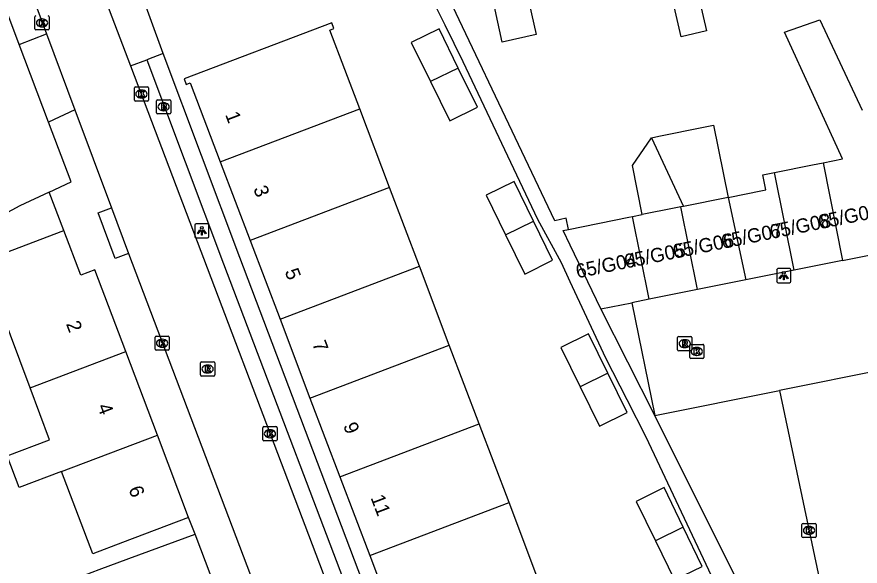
# Model space of a CAD drawing. Extents: x 162990 to 165007, y 383433 to 384336.
# Drawn here: x 163901.5 to 163961.2, y 384075.9 to 384114.8 of the extents above; entities that cross this region are included whole.
import ezdxf

# ---------------------------------------------------------------- set-up
doc = ezdxf.new("R2010")
doc.units = 0
for name, color, linetype in [('IMGEO_Brandkraan', 7, 'Continuous'), ('IMGEO_Hek', 7, 'Continuous'), ('IMGEO_Kolk', 7, 'Continuous'), ('IMGEO_Lichtpunt', 7, 'Continuous'), ('IMGEO_Pand', 7, 'Continuous'), ('IMGEO_Pand_nummerreeks', 7, 'Continuous'), ('IMGEO_Rijbaan_lokaal_open', 7, 'Continuous'), ('IMGEO_Rioolput', 7, 'Continuous'), ('IMGEO_Voetpad_open', 7, 'Continuous')]:
    doc.layers.add(name, color=color, linetype=linetype)

msp = doc.modelspace()

# ---------------------------------------------------------------- linework, layer by layer
at = {"layer": 'IMGEO_Brandkraan'}
for p, q in [((163911.429, 384107.999), (163911.429, 384108.851)), ((163911.504, 384108.925), (163912.356, 384108.925)), ((163911.917, 384108.705), (163911.942, 384108.705)), ((163912.43, 384108.851), (163912.43, 384107.999)), ((163911.94, 384108.145), (163911.915, 384108.145)), ((163912.356, 384107.925), (163911.504, 384107.925))]:
    msp.add_line(p, q, dxfattribs=at)
for points in [[(163911.429, 384107.999), (163911.429, 384108.851)], [(163911.504, 384108.925), (163912.356, 384108.925)], [(163912.43, 384108.851), (163912.43, 384107.999)], [(163911.777, 384108.625), (163911.777, 384108.225), (163911.99, 384108.225)], [(163912.008, 384108.625), (163911.777, 384108.625)], [(163911.956, 384108.544), (163911.902, 384108.544), (163911.902, 384108.468)], [(163911.902, 384108.468), (163911.955, 384108.468)], [(163911.964, 384108.392), (163911.902, 384108.392), (163911.902, 384108.311)], [(163911.902, 384108.311), (163911.964, 384108.311)], [(163912.356, 384107.925), (163911.504, 384107.925)]]:
    msp.add_lwpolyline(points, dxfattribs=at)
for centre, radius, start, end in [((163911.506, 384108.849), 0.0765, 91.55205, 178.44795), ((163911.506, 384108.849), 0.0765, 91.55205, 178.44795), ((163912.354, 384108.849), 0.0765, 1.55205, 88.44795), ((163912.354, 384108.849), 0.0765, 1.55205, 88.44795), ((163911.957, 384108.506), 0.0379, 267.82845, 90.93552), ((163911.965, 384108.351), 0.0404, 269.87594, 90.50774), ((163911.996, 384108.476), 0.251, 268.66757, 293.53466), ((163912.012, 384108.48), 0.145, 59.4692, 91.53667), ((163912.037, 384108.527), 0.0922, 285.51372, 58.15012), ((163912.042, 384108.335), 0.105, 301.31148, 78.98903), ((163911.506, 384108.001), 0.0765, 181.55205, 268.44795), ((163911.506, 384108.001), 0.0765, 181.55205, 268.44795), ((163912.354, 384108.001), 0.0765, 271.55205, 358.44795), ((163912.354, 384108.001), 0.0765, 271.55205, 358.44795)]:
    msp.add_arc(centre, radius, start, end, dxfattribs=at)
for centre, major_axis, ratio, start_param, end_param in [((163911.916, 384108.425), (-0.387, 0.002), 0.722429, 4.712389, 7.853982), ((163911.941, 384108.425), (-0.39, 0.002), 0.717154, 1.570796, 4.712389)]:
    msp.add_ellipse(centre, major_axis=major_axis, ratio=ratio, start_param=start_param, end_param=end_param, dxfattribs=at)
at = {"layer": 'IMGEO_Hek'}
msp.add_lwpolyline([(163985.795, 384057.378), (163986.191, 384055.501), (163965.916, 384048.055), (163946.672, 384086.586)], dxfattribs=at)
at = {"layer": 'IMGEO_Kolk'}
for p, q in [((163902.826, 384113.928), (163902.826, 384114.78)), ((163903.314, 384114.634), (163903.339, 384114.634)), ((163903.827, 384114.78), (163903.827, 384113.928)), ((163903.337, 384114.074), (163903.312, 384114.074)), ((163903.753, 384113.854), (163902.901, 384113.854)), ((163909.861, 384108.9), (163909.861, 384109.752)), ((163909.936, 384109.826), (163910.788, 384109.826)), ((163910.349, 384109.606), (163910.374, 384109.606)), ((163910.862, 384109.752), (163910.862, 384108.9)), ((163910.788, 384108.826), (163909.936, 384108.826)), ((163910.372, 384109.046), (163910.347, 384109.046)), ((163911.321, 384091.281), (163911.321, 384092.133)), ((163911.396, 384092.207), (163912.248, 384092.207)), ((163911.809, 384091.987), (163911.834, 384091.987)), ((163912.322, 384092.133), (163912.322, 384091.281)), ((163911.832, 384091.427), (163911.807, 384091.427)), ((163949.144, 384090.702), (163949.144, 384091.554)), ((163949.219, 384091.628), (163950.071, 384091.628)), ((163949.632, 384091.408), (163949.657, 384091.408)), ((163950.145, 384091.554), (163950.145, 384090.702)), ((163912.248, 384091.207), (163911.396, 384091.207)), ((163949.655, 384090.848), (163949.63, 384090.848)), ((163950.071, 384090.628), (163949.219, 384090.628)), ((163918.95, 384084.884), (163918.95, 384085.736)), ((163919.025, 384085.81), (163919.877, 384085.81)), ((163919.438, 384085.59), (163919.463, 384085.59)), ((163919.951, 384085.736), (163919.951, 384084.884)), ((163919.877, 384084.81), (163919.025, 384084.81)), ((163919.461, 384085.03), (163919.436, 384085.03)), ((163957.085, 384078.046), (163957.085, 384078.898)), ((163957.16, 384078.972), (163958.012, 384078.972)), ((163958.086, 384078.898), (163958.086, 384078.046)), ((163957.573, 384078.752), (163957.598, 384078.752)), ((163958.012, 384077.972), (163957.16, 384077.972)), ((163957.596, 384078.192), (163957.571, 384078.192))]:
    msp.add_line(p, q, dxfattribs=at)
for points in [[(163902.826, 384113.928), (163902.826, 384114.78)], [(163903.827, 384114.78), (163903.827, 384113.928)], [(163903.147, 384114.554), (163903.27, 384114.554), (163903.27, 384114.403), (163903.4, 384114.554), (163903.564, 384114.554), (163903.418, 384114.403), (163903.571, 384114.154), (163903.419, 384114.154), (163903.334, 384114.318), (163903.27, 384114.251), (163903.27, 384114.154), (163903.147, 384114.154), (163903.147, 384114.554)], [(163903.753, 384113.854), (163902.901, 384113.854)], [(163909.861, 384108.9), (163909.861, 384109.752)], [(163909.936, 384109.826), (163910.788, 384109.826)], [(163910.182, 384109.526), (163910.305, 384109.526), (163910.305, 384109.375), (163910.435, 384109.526), (163910.599, 384109.526), (163910.453, 384109.375), (163910.606, 384109.126), (163910.454, 384109.126), (163910.369, 384109.29), (163910.305, 384109.223), (163910.305, 384109.126), (163910.182, 384109.126), (163910.182, 384109.526)], [(163910.862, 384109.752), (163910.862, 384108.9)], [(163910.788, 384108.826), (163909.936, 384108.826)], [(163911.321, 384091.281), (163911.321, 384092.133)], [(163911.396, 384092.207), (163912.248, 384092.207)], [(163912.322, 384092.133), (163912.322, 384091.281)], [(163911.642, 384091.907), (163911.765, 384091.907), (163911.765, 384091.756), (163911.895, 384091.907), (163912.059, 384091.907), (163911.913, 384091.756), (163912.066, 384091.507), (163911.914, 384091.507), (163911.829, 384091.671), (163911.765, 384091.604), (163911.765, 384091.507), (163911.642, 384091.507), (163911.642, 384091.907)], [(163949.144, 384090.702), (163949.144, 384091.554)], [(163949.219, 384091.628), (163950.071, 384091.628)], [(163950.145, 384091.554), (163950.145, 384090.702)], [(163912.248, 384091.207), (163911.396, 384091.207)], [(163949.465, 384091.328), (163949.588, 384091.328), (163949.588, 384091.177), (163949.718, 384091.328), (163949.882, 384091.328), (163949.736, 384091.177), (163949.889, 384090.928), (163949.737, 384090.928), (163949.652, 384091.092), (163949.588, 384091.025), (163949.588, 384090.928), (163949.465, 384090.928), (163949.465, 384091.328)], [(163950.071, 384090.628), (163949.219, 384090.628)], [(163918.95, 384084.884), (163918.95, 384085.736)], [(163919.025, 384085.81), (163919.877, 384085.81)], [(163919.271, 384085.51), (163919.394, 384085.51), (163919.394, 384085.359), (163919.524, 384085.51), (163919.688, 384085.51), (163919.542, 384085.359), (163919.695, 384085.11), (163919.543, 384085.11), (163919.458, 384085.274), (163919.394, 384085.207), (163919.394, 384085.11), (163919.271, 384085.11), (163919.271, 384085.51)], [(163919.951, 384085.736), (163919.951, 384084.884)], [(163919.877, 384084.81), (163919.025, 384084.81)], [(163957.085, 384078.046), (163957.085, 384078.898)], [(163957.16, 384078.972), (163958.012, 384078.972)], [(163958.086, 384078.898), (163958.086, 384078.046)], [(163957.406, 384078.672), (163957.529, 384078.672), (163957.529, 384078.521), (163957.659, 384078.672), (163957.823, 384078.672), (163957.677, 384078.521), (163957.83, 384078.272), (163957.678, 384078.272), (163957.593, 384078.436), (163957.529, 384078.369), (163957.529, 384078.272), (163957.406, 384078.272), (163957.406, 384078.672)], [(163958.012, 384077.972), (163957.16, 384077.972)]]:
    msp.add_lwpolyline(points, dxfattribs=at)
for centre, start, end in [((163902.903, 384114.778), 91.55205, 178.44795), ((163902.903, 384114.778), 91.55205, 178.44795), ((163903.751, 384114.778), 1.55205, 88.44795), ((163903.751, 384114.778), 1.55205, 88.44795), ((163902.903, 384113.93), 181.55205, 268.44795), ((163902.903, 384113.93), 181.55205, 268.44795), ((163903.751, 384113.93), 271.55205, 358.44795), ((163903.751, 384113.93), 271.55205, 358.44795), ((163909.938, 384109.75), 91.55205, 178.44795), ((163909.938, 384109.75), 91.55205, 178.44795), ((163910.786, 384109.75), 1.55205, 88.44795), ((163910.786, 384109.75), 1.55205, 88.44795), ((163909.938, 384108.902), 181.55205, 268.44795), ((163909.938, 384108.902), 181.55205, 268.44795), ((163910.786, 384108.902), 271.55205, 358.44795), ((163910.786, 384108.902), 271.55205, 358.44795), ((163911.398, 384092.131), 91.55205, 178.44795), ((163911.398, 384092.131), 91.55205, 178.44795), ((163912.246, 384092.131), 1.55205, 88.44795), ((163912.246, 384092.131), 1.55205, 88.44795), ((163949.221, 384091.552), 91.55205, 178.44795), ((163949.221, 384091.552), 91.55205, 178.44795), ((163950.069, 384091.552), 1.55205, 88.44795), ((163950.069, 384091.552), 1.55205, 88.44795), ((163911.398, 384091.283), 181.55205, 268.44795), ((163911.398, 384091.283), 181.55205, 268.44795), ((163912.246, 384091.283), 271.55205, 358.44795), ((163912.246, 384091.283), 271.55205, 358.44795), ((163949.221, 384090.704), 181.55205, 268.44795), ((163949.221, 384090.704), 181.55205, 268.44795), ((163950.069, 384090.704), 271.55205, 358.44795), ((163950.069, 384090.704), 271.55205, 358.44795), ((163919.027, 384085.734), 91.55205, 178.44795), ((163919.027, 384085.734), 91.55205, 178.44795), ((163919.875, 384085.734), 1.55205, 88.44795), ((163919.875, 384085.734), 1.55205, 88.44795), ((163919.027, 384084.886), 181.55205, 268.44795), ((163919.027, 384084.886), 181.55205, 268.44795), ((163919.875, 384084.886), 271.55205, 358.44795), ((163919.875, 384084.886), 271.55205, 358.44795), ((163957.162, 384078.896), 91.55205, 178.44795), ((163957.162, 384078.896), 91.55205, 178.44795), ((163958.01, 384078.896), 1.55205, 88.44795), ((163958.01, 384078.896), 1.55205, 88.44795), ((163957.162, 384078.048), 181.55205, 268.44795), ((163957.162, 384078.048), 181.55205, 268.44795), ((163958.01, 384078.048), 271.55205, 358.44795), ((163958.01, 384078.048), 271.55205, 358.44795)]:
    msp.add_arc(centre, 0.0765, start, end, dxfattribs=at)
for centre, major_axis, ratio, start_param, end_param in [((163903.313, 384114.354), (-0.387, 0.002), 0.722429, 4.712389, 7.853982), ((163903.338, 384114.354), (-0.39, 0.002), 0.717154, 1.570796, 4.712389), ((163910.348, 384109.326), (-0.387, 0.002), 0.722429, 4.712389, 7.853982), ((163910.373, 384109.326), (-0.39, 0.002), 0.717154, 1.570796, 4.712389), ((163911.808, 384091.707), (-0.387, 0.002), 0.722429, 4.712389, 7.853982), ((163911.833, 384091.707), (-0.39, 0.002), 0.717154, 1.570796, 4.712389), ((163949.631, 384091.128), (-0.387, 0.002), 0.722429, 4.712389, 7.853982), ((163949.656, 384091.128), (-0.39, 0.002), 0.717154, 1.570796, 4.712389), ((163919.437, 384085.31), (-0.387, 0.002), 0.722429, 4.712389, 7.853982), ((163919.462, 384085.31), (-0.39, 0.002), 0.717154, 1.570796, 4.712389), ((163957.572, 384078.472), (-0.387, 0.002), 0.722429, 4.712389, 7.853982), ((163957.597, 384078.472), (-0.39, 0.002), 0.717154, 1.570796, 4.712389)]:
    msp.add_ellipse(centre, major_axis=major_axis, ratio=ratio, start_param=start_param, end_param=end_param, dxfattribs=at)
at = {"layer": 'IMGEO_Lichtpunt'}
for p, q in [((163914.127, 384100.063), (163914.127, 384099.256)), ((163914.127, 384100.063), (163914.127, 384099.256)), ((163915.029, 384100.158), (163914.221, 384100.158)), ((163915.029, 384100.158), (163914.221, 384100.158)), ((163915.123, 384099.256), (163915.123, 384100.063)), ((163915.123, 384099.256), (163915.123, 384100.063)), ((163914.221, 384099.162), (163915.029, 384099.162)), ((163914.221, 384099.162), (163915.029, 384099.162)), ((163955.294, 384096.888), (163955.294, 384096.081)), ((163955.294, 384096.888), (163955.294, 384096.081)), ((163956.196, 384096.983), (163955.388, 384096.983)), ((163956.196, 384096.983), (163955.388, 384096.983)), ((163956.29, 384096.081), (163956.29, 384096.888)), ((163956.29, 384096.081), (163956.29, 384096.888)), ((163955.388, 384095.987), (163956.196, 384095.987)), ((163955.388, 384095.987), (163956.196, 384095.987))]:
    msp.add_line(p, q, dxfattribs=at)
for points in [[(163914.501, 384099.727), (163914.54, 384099.699), (163914.352, 384099.437), (163914.314, 384099.464), (163914.501, 384099.727)], [(163914.713, 384099.699), (163914.751, 384099.726), (163914.938, 384099.464), (163914.899, 384099.436), (163914.713, 384099.699)], [(163914.603, 384099.679), (163914.65, 384099.679), (163914.65, 384099.357), (163914.603, 384099.357), (163914.603, 384099.679)], [(163955.668, 384096.552), (163955.707, 384096.524), (163955.519, 384096.262), (163955.481, 384096.289), (163955.668, 384096.552)], [(163955.77, 384096.504), (163955.817, 384096.504), (163955.817, 384096.182), (163955.77, 384096.182), (163955.77, 384096.504)], [(163955.88, 384096.524), (163955.918, 384096.551), (163956.105, 384096.289), (163956.066, 384096.261), (163955.88, 384096.524)]]:
    msp.add_lwpolyline(points, dxfattribs=at)
for centre in [(163914.626, 384099.861), (163955.793, 384096.686)]:
    msp.add_circle(centre, 0.0994, dxfattribs=at)
for centre, start, end in [((163914.221, 384100.063), 90, 180), ((163914.221, 384100.063), 90, 180), ((163915.029, 384100.063), 0, 90), ((163915.029, 384100.063), 0, 90), ((163914.221, 384099.256), 180, 270), ((163914.221, 384099.256), 180, 270), ((163915.029, 384099.256), 270, 0), ((163915.029, 384099.256), 270, 360), ((163955.388, 384096.888), 90, 180), ((163955.388, 384096.888), 90, 180), ((163956.196, 384096.888), 0, 90), ((163956.196, 384096.888), 0, 90), ((163955.388, 384096.081), 180, 270), ((163955.388, 384096.081), 180, 270), ((163956.196, 384096.081), 270, 0), ((163956.196, 384096.081), 270, 360)]:
    msp.add_arc(centre, 0.0946, start, end, dxfattribs=at)
at = {"layer": 'IMGEO_Pand'}
for points in [[(163937.446, 384117.206), (163938.282, 384113.537), (163935.867, 384112.987), (163935.081, 384116.706), (163934.004, 384121.804), (163929.817, 384120.934)], [(163952.011, 384120.238), (163948.994, 384119.582), (163950.338, 384113.794), (163948.549, 384113.379), (163947.197, 384119.202)], [(163901.721, 384112.825), (163899.1, 384119.776)], [(163925.801, 384108.287), (163923.691, 384113.852), (163923.971, 384113.958), (163923.819, 384114.36), (163913.375, 384110.402), (163913.525, 384109.999), (163913.816, 384110.108), (163915.931, 384104.539)], [(163958.572, 384104.464), (163959.942, 384104.738), (163955.85, 384113.696), (163958.35, 384114.577), (163961.334, 384108.186)], [(163932.774, 384111.164), (163931.409, 384113.944), (163929.449, 384112.974), (163930.811, 384110.2)], [(163903.791, 384107.333), (163901.721, 384112.825)], [(163930.811, 384110.2), (163932.173, 384107.426), (163934.134, 384108.393), (163932.774, 384111.164)], [(163932.774, 384111.164), (163930.811, 384110.2)], [(163903.84, 384102.398), (163901.755, 384101.43), (163895.061, 384097.812), (163894.893, 384098.195), (163893.892, 384097.76), (163890.525, 384105.5), (163894.136, 384107.071), (163893.019, 384109.638), (163893.685, 384109.929)], [(163915.931, 384104.539), (163925.801, 384108.287)], [(163927.914, 384102.717), (163925.801, 384108.287)], [(163903.84, 384102.398), (163905.382, 384103.114), (163903.791, 384107.333)], [(163946.437, 384106.238), (163946.968, 384106.344), (163950.124, 384106.974), (163950.837, 384107.117), (163951.857, 384102.012)], [(163945.791, 384100.8), (163945.095, 384104.281), (163946.437, 384106.238)], [(163946.437, 384106.238), (163948.711, 384101.383)], [(163915.931, 384104.539), (163918.047, 384098.969)], [(163955.15, 384103.78), (163957.839, 384104.317), (163958.572, 384104.464)], [(163958.572, 384104.464), (163959.954, 384097.552)], [(163951.857, 384102.012), (163954.299, 384102.5), (163954.522, 384102.545), (163954.309, 384103.612), (163955.15, 384103.78)], [(163956.532, 384096.868), (163955.15, 384103.78)], [(163927.914, 384102.717), (163918.047, 384098.969)], [(163930.026, 384097.146), (163927.914, 384102.717)], [(163938.083, 384100.342), (163936.717, 384103.134), (163934.752, 384102.168), (163936.113, 384099.381)], [(163951.857, 384102.012), (163948.711, 384101.383)], [(163951.857, 384102.012), (163953.111, 384096.184)], [(163948.521, 384101.345), (163948.033, 384101.248), (163945.791, 384100.8)], [(163948.711, 384101.383), (163948.521, 384101.345)], [(163949.689, 384095.5), (163948.521, 384101.345)], [(163936.113, 384099.381), (163937.474, 384096.593), (163939.434, 384097.58), (163938.083, 384100.342)], [(163936.113, 384099.381), (163938.083, 384100.342)], [(163940.568, 384099.756), (163944.833, 384100.609), (163945.099, 384100.662)], [(163945.099, 384100.662), (163945.791, 384100.8)], [(163946.267, 384094.816), (163945.099, 384100.662)], [(163942.846, 384094.132), (163940.691, 384098.645), (163940.196, 384099.682), (163940.568, 384099.756)], [(163902.48, 384088.551), (163900.333, 384094.227), (163899.15, 384093.779), (163897.914, 384097.045), (163899.832, 384097.771), (163900.196, 384097.909), (163904.872, 384099.678)], [(163909.261, 384091.117), (163907.073, 384096.9), (163906.067, 384096.519), (163904.872, 384099.678)], [(163918.047, 384098.969), (163920.162, 384093.4)], [(163959.954, 384097.552), (163963.375, 384098.236)], [(163959.954, 384097.552), (163956.532, 384096.868)], [(163920.162, 384093.4), (163930.026, 384097.146)], [(163932.139, 384091.576), (163930.026, 384097.146)], [(163956.532, 384096.868), (163953.111, 384096.184)], [(163953.111, 384096.184), (163949.689, 384095.5)], [(163949.689, 384095.5), (163946.267, 384094.816)], [(163942.846, 384094.132), (163945.04, 384094.571)], [(163946.267, 384094.816), (163945.04, 384094.571)], [(163920.162, 384093.4), (163922.278, 384087.831)], [(163943.358, 384089.588), (163941.986, 384092.372), (163940.023, 384091.399), (163941.398, 384088.619)], [(163922.278, 384087.831), (163932.139, 384091.576)], [(163934.251, 384086.005), (163932.139, 384091.576)], [(163902.48, 384088.551), (163909.261, 384091.117)], [(163911.496, 384085.212), (163909.261, 384091.117)], [(163941.398, 384088.619), (163942.773, 384085.838), (163944.727, 384086.81), (163943.358, 384089.588)], [(163943.358, 384089.588), (163941.398, 384088.619)], [(163904.715, 384082.645), (163901.7, 384081.504), (163900.852, 384083.745), (163903.867, 384084.886), (163902.48, 384088.551)], [(163922.278, 384087.831), (163924.393, 384082.261)], [(163924.393, 384082.261), (163934.251, 384086.005)], [(163936.363, 384080.435), (163934.251, 384086.005)], [(163904.715, 384082.645), (163911.496, 384085.212)], [(163913.698, 384079.393), (163911.496, 384085.212)], [(163913.698, 384079.393), (163909.022, 384077.624), (163906.917, 384076.827), (163904.715, 384082.645)], [(163924.393, 384082.261), (163926.508, 384076.692)], [(163948.676, 384078.701), (163947.326, 384081.497), (163945.363, 384080.526), (163946.718, 384077.747)], [(163926.508, 384076.692), (163936.363, 384080.435)], [(163938.476, 384074.865), (163936.363, 384080.435)], [(163946.718, 384077.747), (163948.072, 384074.968), (163950.019, 384075.919), (163948.676, 384078.701)], [(163948.676, 384078.701), (163946.718, 384077.747)], [(163907.195, 384068.723), (163906.691, 384068.532), (163904.402, 384074.579), (163907.369, 384075.702), (163909.473, 384076.476), (163914.165, 384078.201)], [(163916.429, 384072.218), (163914.165, 384078.201)], [(163926.508, 384076.692), (163928.624, 384071.122)]]:
    msp.add_lwpolyline(points, dxfattribs=at)
at = {"layer": 'IMGEO_Rijbaan_lokaal_open'}
for points in [[(163898.552, 384127.219), (163903.65, 384113.577)], [(163904.617, 384124.401), (163909.585, 384111.313)], [(163903.65, 384113.577), (163905.658, 384108.202)], [(163909.585, 384111.313), (163925.404, 384069.644)], [(163905.658, 384108.202), (163908.244, 384101.283)], [(163908.244, 384101.283), (163909.453, 384098.047)], [(163909.453, 384098.047), (163932.403, 384037.527)], [(163945.04, 384094.571), (163946.672, 384086.586)], [(163978.057, 384092.882), (163955.483, 384088.354)], [(163946.672, 384086.586), (163955.483, 384088.354)]]:
    msp.add_lwpolyline(points, dxfattribs=at)
at = {"layer": 'IMGEO_Rioolput'}
for p, q in [((163948.29, 384091.25), (163948.29, 384092.102)), ((163948.365, 384092.176), (163949.217, 384092.176)), ((163948.778, 384091.956), (163948.803, 384091.956)), ((163949.291, 384092.102), (163949.291, 384091.25)), ((163948.801, 384091.396), (163948.776, 384091.396)), ((163949.217, 384091.176), (163948.365, 384091.176)), ((163914.539, 384089.461), (163914.539, 384090.313)), ((163914.614, 384090.387), (163915.466, 384090.387)), ((163915.027, 384090.167), (163915.052, 384090.167)), ((163915.54, 384090.313), (163915.54, 384089.461)), ((163915.05, 384089.607), (163915.025, 384089.607)), ((163915.466, 384089.387), (163914.614, 384089.387))]:
    msp.add_line(p, q, dxfattribs=at)
for points in [[(163948.29, 384091.25), (163948.29, 384092.102)], [(163948.365, 384092.176), (163949.217, 384092.176)], [(163949.291, 384092.102), (163949.291, 384091.25)], [(163948.879, 384091.874), (163948.627, 384091.876), (163948.627, 384091.476)], [(163948.627, 384091.476), (163948.751, 384091.476), (163948.751, 384091.638), (163948.762, 384091.638)], [(163948.805, 384091.795), (163948.751, 384091.795), (163948.751, 384091.714)], [(163948.751, 384091.714), (163948.803, 384091.714)], [(163948.809, 384091.609), (163948.88, 384091.476), (163949.02, 384091.476), (163948.955, 384091.602)], [(163949.217, 384091.176), (163948.365, 384091.176)], [(163914.539, 384089.461), (163914.539, 384090.313)], [(163914.614, 384090.387), (163915.466, 384090.387)], [(163915.54, 384090.313), (163915.54, 384089.461)], [(163915.128, 384090.085), (163914.876, 384090.087), (163914.876, 384089.687)], [(163914.876, 384089.687), (163915, 384089.687), (163915, 384089.849), (163915.011, 384089.849)], [(163915.054, 384090.006), (163915, 384090.006), (163915, 384089.925)], [(163915, 384089.925), (163915.052, 384089.925)], [(163915.058, 384089.82), (163915.129, 384089.687), (163915.269, 384089.687), (163915.204, 384089.813)], [(163915.466, 384089.387), (163914.614, 384089.387)]]:
    msp.add_lwpolyline(points, dxfattribs=at)
for centre, radius, start, end in [((163948.367, 384092.1), 0.0765, 91.55205, 178.44795), ((163948.367, 384092.1), 0.0765, 91.55205, 178.44795), ((163949.215, 384092.1), 0.0765, 1.55205, 88.44795), ((163949.215, 384092.1), 0.0765, 1.55205, 88.44795), ((163948.761, 384091.585), 0.0533, 26.02933, 88.69889), ((163948.787, 384091.903), 0.19, 274.7715, 282.96867), ((163948.811, 384091.699), 0.0964, 77.00612, 93.18647), ((163948.825, 384091.756), 0.0378, 276.66336, 79.67722), ((163948.878, 384091.764), 0.109, 350.36119, 89.41601), ((163948.876, 384091.764), 0.112, 277.58423, 350.98172), ((163948.86, 384091.549), 0.108, 29.51342, 73.79051), ((163948.367, 384091.252), 0.0765, 181.55205, 268.44795), ((163948.367, 384091.252), 0.0765, 181.55205, 268.44795), ((163949.215, 384091.252), 0.0765, 271.55205, 358.44795), ((163949.215, 384091.252), 0.0765, 271.55205, 358.44795), ((163914.616, 384090.311), 0.0765, 91.55205, 178.44795), ((163914.616, 384090.311), 0.0765, 91.55205, 178.44795), ((163915.464, 384090.311), 0.0765, 1.55205, 88.44795), ((163915.464, 384090.311), 0.0765, 1.55205, 88.44795), ((163915.01, 384089.796), 0.0533, 26.02933, 88.69889), ((163915.036, 384090.114), 0.19, 274.7715, 282.96867), ((163915.06, 384089.91), 0.0964, 77.00612, 93.18647), ((163915.074, 384089.967), 0.0378, 276.66336, 79.67722), ((163915.127, 384089.975), 0.109, 350.36119, 89.41601), ((163915.125, 384089.975), 0.112, 277.58423, 350.98172), ((163915.109, 384089.76), 0.108, 29.51342, 73.79051), ((163914.616, 384089.463), 0.0765, 181.55205, 268.44795), ((163914.616, 384089.463), 0.0765, 181.55205, 268.44795), ((163915.464, 384089.463), 0.0765, 271.55205, 358.44795), ((163915.464, 384089.463), 0.0765, 271.55205, 358.44795)]:
    msp.add_arc(centre, radius, start, end, dxfattribs=at)
for centre, major_axis, ratio, start_param, end_param in [((163948.777, 384091.676), (-0.387, 0.002), 0.722429, 4.712389, 7.853982), ((163948.802, 384091.676), (-0.39, 0.002), 0.717154, 1.570796, 4.712389), ((163915.026, 384089.887), (-0.387, 0.002), 0.722429, 4.712389, 7.853982), ((163915.051, 384089.887), (-0.39, 0.002), 0.717154, 1.570796, 4.712389)]:
    msp.add_ellipse(centre, major_axis=major_axis, ratio=ratio, start_param=start_param, end_param=end_param, dxfattribs=at)
at = {"layer": 'IMGEO_Voetpad_open'}
for points in [[(163911.891, 384112.19), (163905.997, 384128.384)], [(163925.265, 384126.849), (163930.356, 384117.204), (163930.51, 384116.89), (163931.815, 384114.219), (163933.086, 384111.619), (163938.387, 384100.469), (163940.042, 384097.411), (163940.668, 384096.069), (163943.187, 384090.664), (163944.693, 384087.722), (163946.04, 384085.093), (163951.255, 384074.041), (163952.82, 384071.014), (163954.16, 384068.424), (163957.177, 384062.593), (163965.004, 384045.848), (163967.145, 384041.315), (163969.628, 384036.532), (163972.384, 384031.053), (163973.729, 384027.989)], [(163940.568, 384099.756), (163940.409, 384100.553), (163939.604, 384100.356), (163929.817, 384120.934)], [(163901.721, 384112.825), (163903.65, 384113.577)], [(163909.585, 384111.313), (163910.739, 384111.752)], [(163911.891, 384112.19), (163910.739, 384111.752)], [(163910.739, 384111.752), (163916.167, 384097.33), (163926.518, 384070.073), (163925.404, 384069.644)], [(163947.541, 384018.062), (163947.096, 384019.256), (163932.033, 384058.943), (163917.32, 384097.768), (163911.891, 384112.19)], [(163905.658, 384108.202), (163903.791, 384107.333)], [(163904.872, 384099.678), (163903.84, 384102.398)], [(163909.453, 384098.047), (163908.498, 384097.69), (163907.289, 384100.926), (163908.244, 384101.283)], [(163946.672, 384086.586), (163942.846, 384094.132)], [(163955.483, 384088.354), (163961.943, 384057.906), (163966.026, 384049.513), (163985.795, 384057.378)], [(163985.795, 384057.378), (163986.191, 384055.501), (163965.916, 384048.055), (163946.672, 384086.586)], [(163914.165, 384078.201), (163913.698, 384079.393)]]:
    msp.add_lwpolyline(points, dxfattribs=at)

# ---------------------------------------------------------------- texts
at = {"layer": 'IMGEO_Pand_nummerreeks'}
for s, rotation, p in [('1', 290.79816, (163916.269, 384107.872)), ('3', 290.79816, (163918.258, 384102.636)), ('65/G09', 11.4477, (163958.338, 384099.763)), ('65/G08', 11.44538, (163954.914, 384099.07)), ('65/G07', 11.44538, (163951.482, 384098.375)), ('65/G06', 11.44538, (163948.052, 384097.681)), ('65/G05', 11.44538, (163944.623, 384096.986)), ('65/G04', 11.4477, (163941.193, 384096.292)), ('5', 290.79816, (163920.482, 384096.782)), ('2', 290.7294, (163905.011, 384093.081)), ('7', 290.79816, (163922.419, 384091.682)), ('4', 290.72765, (163907.22, 384087.243)), ('9', 290.79816, (163924.617, 384085.894)), ('6', 290.72765, (163909.429, 384081.407)), ('11', 290.79816, (163926.556, 384080.791))]:
    msp.add_text(s, height=1, rotation=rotation, dxfattribs=at).set_placement(p)

doc.saveas('drawing.dxf')
